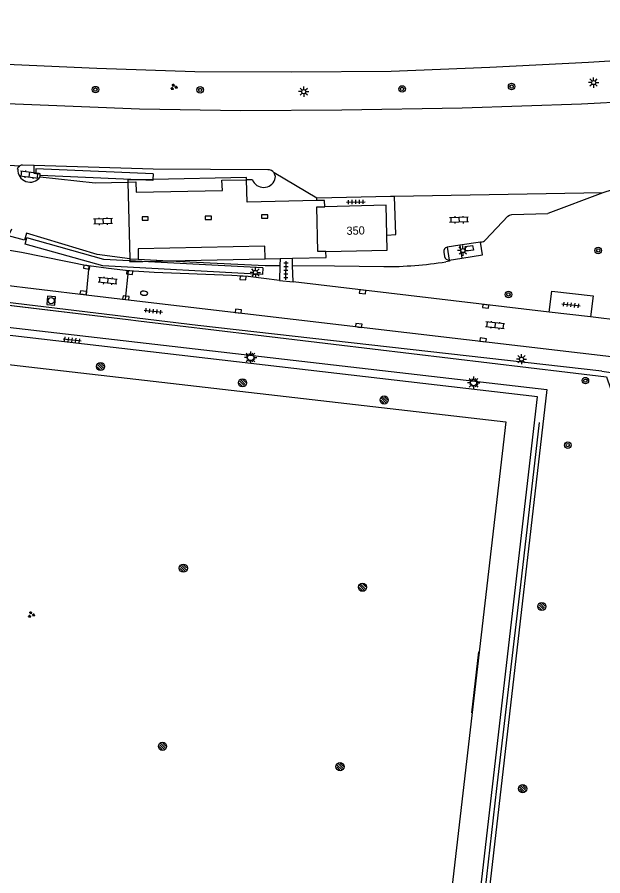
# Model space of a CAD drawing. Extents: x 132994 to 136000, y 393499 to 395512.
# Drawn here: x 134259.7 to 134331.3, y 394868.2 to 394973.2 of the extents above; entities that cross this region are included whole.
import ezdxf

# ---------------------------------------------------------------- set-up
doc = ezdxf.new("R2010")
doc.units = 0
for name, color, linetype in [('bs-afsc-ballenvanger', 7, 'Continuous'), ('bs-afsc-belijning', 7, 'Continuous'), ('bs-afsc-doel', 7, 'Continuous'), ('bs-afsc-hekwerk laag', 7, 'Continuous'), ('bs-afsc-poort', 7, 'Continuous'), ('bs-symb-sproeier', 7, 'Continuous'), ('bs-symb-veldverlichting', 7, 'Continuous'), ('gg-afsc-hekwerk', 7, 'Continuous'), ('gg-anno-huisnummerreeks BGT', 7, 'Continuous'), ('gg-bbg-hoofdgebouw', 7, 'Continuous'), ('gg-bbg-luifel en loopbrug', 7, 'Continuous'), ('gg-knt-verharding', 7, 'Continuous'), ('gg-knt-verharding nz', 7, 'Continuous'), ('gt-grn-groengrens', 7, 'Continuous'), ('gt-symb-boom', 7, 'Continuous'), ('gt-symb-brandkraan', 7, 'Continuous'), ('gt-symb-groenvak', 7, 'Continuous'), ('gt-symb-klinker verharding', 7, 'Continuous'), ('gt-symb-kolk', 7, 'Continuous'), ('gt-symb-lichtmast', 7, 'Continuous'), ('gt-symb-rioolschacht', 7, 'Continuous'), ('gt-symb-tegel verharding', 7, 'Continuous')]:
    doc.layers.add(name, color=color, linetype=linetype)

# ---------------------------------------------------------------- blocks, each defined once
blk = doc.blocks.new('gt0-LMAST')
at = {"layer": 'gt-symb-lichtmast'}
for p, q in [((-0.18, 0.17), (-0.45, 0.44)), ((0, 0.25), (0, 0.62)), ((0.17, 0.17), (0.44, 0.44)), ((-0.25, 0), (-0.63, 0)), ((-0.18, -0.18), (-0.45, -0.45)), ((0, -0.25), (0, -0.63)), ((0.44, -0.45), (0.17, -0.18)), ((0.25, 0), (0.62, 0))]:
    blk.add_line(p, q, dxfattribs=at)
blk.add_circle((0, 0), 0.25, dxfattribs=at)
blk = doc.blocks.new('gt0-BOOM')
at = {"layer": 'gt-symb-boom'}
for radius in [0.4, 0.2]:
    blk.add_circle((0, 0), radius, dxfattribs=at)
blk = doc.blocks.new('gt0-KOLK')
at = {"layer": 'gt-symb-kolk'}
blk.add_lwpolyline([(0, 0), (0.37, 0), (0.37, 0.4), (-0.38, 0.4), (-0.38, 0), (0, 0)], dxfattribs=at)
blk = doc.blocks.new('gt0-GRVAK')
at = {"layer": 'gt-symb-groenvak'}
for p, q in [((-0.11, 0.19), (-0.23, 0.24)), ((-0.18, 0.15), (0.09, 0.15)), ((-0.09, 0.21), (-0.16, 0.32)), ((-0.05, 0.21), (-0.05, 0.39)), ((0, 0.21), (0.06, 0.32)), ((0.01, 0.19), (0.13, 0.24)), ((0.26, -0.05), (0.2, 0.06)), ((0.3, -0.05), (0.3, 0.13)), ((0.35, -0.05), (0.41, 0.06)), ((-0.25, -0.23), (-0.36, -0.18)), ((-0.32, -0.26), (-0.05, -0.26)), ((-0.23, -0.21), (-0.29, -0.1)), ((-0.18, -0.2), (-0.18, -0.02)), ((-0.14, -0.21), (-0.07, -0.1)), ((-0.12, -0.23), (0, -0.18)), ((0.24, -0.07), (0.12, -0.02)), ((0.17, -0.11), (0.44, -0.11)), ((0.37, -0.07), (0.49, -0.02))]:
    blk.add_line(p, q, dxfattribs=at)
blk = doc.blocks.new('gt0-KL1')
at = {"layer": 'gt-symb-klinker verharding'}
for p, q in [((-1.15, 0.3), (1.15, 0.3)), ((-1, -0.3), (-1, 0.3)), ((-0.5, 0.3), (-0.5, 0.45)), ((0, -0.3), (0, 0.3)), ((0.5, 0.3), (0.5, 0.45)), ((1, -0.3), (1, 0.3)), ((-1.15, -0.3), (1.15, -0.3)), ((-0.5, -0.45), (-0.5, -0.3)), ((0.5, -0.45), (0.5, -0.3))]:
    blk.add_line(p, q, dxfattribs=at)
blk = doc.blocks.new('gt0-TEG1')
at = {"layer": 'gt-symb-tegel verharding'}
for p, q in [((-1.13, 0), (1.12, 0)), ((-0.9, -0.25), (-0.9, 0.25)), ((-0.45, -0.25), (-0.45, 0.25)), ((0, -0.25), (0, 0.25)), ((0.45, -0.25), (0.45, 0.25)), ((0.9, -0.25), (0.9, 0.25))]:
    blk.add_line(p, q, dxfattribs=at)
blk = doc.blocks.new('gt0-RS')
at = {"layer": 'gt-symb-rioolschacht'}
blk.add_lwpolyline([(-0.5, -0.5), (0.5, -0.5), (0.5, 0.5), (-0.5, 0.5)], close=True, dxfattribs=at)
blk.add_circle((0, 0), 0.375, dxfattribs=at)
blk = doc.blocks.new('gt0-BR')
at = {"layer": 'gt-symb-brandkraan'}
for centre, radius, start, end in [((-0.24, 0), 0.206, 107.5669, 252.4331), ((0.6, -2.66), 3, 106.892, 107.5669), ((0, -0.69), 0.938, 73.108, 106.892), ((-0.6, -2.66), 3, 72.4331, 73.108), ((0.24, 0), 0.206, 287.567, 72.4331), ((0.6, 2.66), 3, 252.4331, 253.108), ((0, 0.69), 0.938, 253.108, 286.8921), ((-0.6, 2.66), 3, 286.8921, 287.567)]:
    blk.add_arc(centre, radius, start, end, dxfattribs=at)
blk = doc.blocks.new('bs0-VELDV')
at = {"layer": 'bs-symb-veldverlichting'}
for p, q in [((-0.38, 0), (-0.75, 0)), ((-0.53, 0.53), (-0.27, 0.27)), ((-0.35, 0.14), (-0.52, 0.22)), ((-0.22, 0.52), (-0.14, 0.35)), ((0, 0.75), (0, 0.38)), ((0.22, 0.52), (0.14, 0.35)), ((0.27, 0.27), (0.53, 0.53)), ((0.35, 0.14), (0.52, 0.22)), ((0.38, 0), (0.75, 0)), ((-0.27, -0.27), (-0.53, -0.53)), ((-0.35, -0.14), (-0.52, -0.22)), ((-0.14, -0.35), (-0.22, -0.52)), ((0, -0.38), (0, -0.75)), ((0.14, -0.35), (0.22, -0.52)), ((0.27, -0.27), (0.53, -0.53)), ((0.35, -0.14), (0.52, -0.22))]:
    blk.add_line(p, q, dxfattribs=at)
blk.add_circle((0, 0), 0.375, dxfattribs=at)
blk = doc.blocks.new('bs0-SPROEIER')
at = {"layer": 'bs-symb-sproeier'}
for p, q in [((-0.34, 0.2), (0.2, -0.34)), ((-0.21, 0.35), (0.34, -0.2)), ((0.03, 0.4), (0.4, 0.03)), ((-0.4, -0.03), (-0.03, -0.4))]:
    blk.add_line(p, q, dxfattribs=at)
blk.add_circle((0, 0), 0.5, dxfattribs=at)

msp = doc.modelspace()

# ---------------------------------------------------------------- linework, layer by layer
at = {"layer": 'bs-afsc-ballenvanger'}
msp.add_line((134321.26, 394903.74), (134318.33, 394878.86), dxfattribs=at)
for points in [[(133949.63, 394931.39), (133946.56, 394904.6), (134208.79, 394873.56), (134216.54, 394939.62), (134216.95, 394942.96), (134273.31, 394936.2)], [(134274.57, 394936.06), (134331.79, 394929.2), (134357.47, 394854.37)]]:
    msp.add_lwpolyline(points, dxfattribs=at)
at = {"layer": 'bs-afsc-belijning'}
msp.add_lwpolyline([(134212.7, 394871.52), (134220.09, 394935.15), (134319.47, 394923.68), (134312.12, 394859.98), (134212.7, 394871.52)], dxfattribs=at)
at = {"layer": 'bs-afsc-doel'}
msp.add_line((134316.15, 394895.54), (134315.3, 394888.08), dxfattribs=at)
at = {"layer": 'bs-afsc-hekwerk laag'}
msp.add_line((134323.55, 394923.63), (134321.26, 394903.74), dxfattribs=at)
msp.add_lwpolyline([(134318.33, 394878.86), (134315.69, 394855.51), (134311.37, 394856)], dxfattribs=at)
at = {"layer": 'bs-afsc-poort'}
msp.add_line((134273.31, 394936.2), (134274.57, 394936.06), dxfattribs=at)
at = {"layer": 'gg-afsc-hekwerk'}
for p, q in [((134216.95, 394942.96), (134273.31, 394936.2)), ((134273.31, 394936.2), (134274.57, 394936.06))]:
    msp.add_line(p, q, dxfattribs=at)
for points in [[(134331.24, 394929.88), (134281.83, 394935.48), (134217.05, 394943.29)], [(134274.57, 394936.06), (134331.79, 394929.2), (134357.47, 394854.37)]]:
    msp.add_lwpolyline(points, dxfattribs=at)
at = {"layer": 'gg-bbg-hoofdgebouw'}
for points in [[(134297.49, 394944.54), (134296.5, 394944.52), (134296.38, 394949.98), (134297.34, 394950)], [(134304.94, 394946.53), (134304.85, 394950.18), (134297.34, 394950)], [(134297.49, 394944.54), (134304.99, 394944.68), (134304.94, 394946.53)]]:
    msp.add_lwpolyline(points, dxfattribs=at)
at = {"layer": 'gg-bbg-luifel en loopbrug'}
for p, q in [((134273.27, 394953.01), (134273.5, 394943.62)), ((134276.31, 394953.34), (134274.55, 394953.3)), ((134278.3, 394943.39), (134290.05, 394943.64)), ((134290.05, 394943.64), (134291.87, 394943.68)), ((134291.87, 394943.68), (134293.38, 394943.71))]:
    msp.add_line(p, q, dxfattribs=at)
for points in [[(134274.55, 394953.3), (134273.27, 394953.28), (134273.27, 394953.01)], [(134287.77, 394953.28), (134287.76, 394953.58), (134276.31, 394953.34)], [(134296.36, 394950.76), (134287.83, 394950.57), (134287.77, 394953.28)], [(134297.34, 394950), (134297.32, 394950.78), (134296.36, 394950.76)], [(134293.38, 394943.71), (134297.52, 394943.8), (134297.49, 394944.54)], [(134273.5, 394943.62), (134273.51, 394943.28), (134278.3, 394943.39)]]:
    msp.add_lwpolyline(points, dxfattribs=at)
at = {"layer": 'gg-knt-verharding'}
for p, q in [((134259.99, 394954.97), (134260.03, 394955)), ((134262.53, 394953.65), (134262.52, 394953.82)), ((134296.36, 394951.07), (134291.16, 394954.13)), ((134288.49, 394953.29), (134287.77, 394953.28)), ((134331.34, 394951.72), (134305.88, 394951.25)), ((134331.34, 394951.72), (134324.6, 394949.16)), ((134296.36, 394950.76), (134296.36, 394951.07)), ((134319.72, 394948.83), (134316.99, 394945.94)), ((134269.52, 394944.17), (134260.86, 394946.75)), ((134316.39, 394945.66), (134313.87, 394945.29)), ((134316.46, 394945.67), (134316.39, 394945.66)), ((134225.2, 394944.34), (134268.14, 394939.24)), ((134311.9, 394944.46), (134312, 394943.91)), ((134313.87, 394945.29), (134312.31, 394945.06)), ((134312.31, 394945.06), (134312.57, 394943.47)), ((134313.87, 394945.29), (134314.11, 394943.71)), ((134273.5, 394943.62), (134269.52, 394944.17)), ((134291.87, 394943.68), (134291.85, 394942.81)), ((134293.41, 394942.8), (134293.38, 394943.71)), ((134312.57, 394943.47), (134314.11, 394943.71)), ((134268.49, 394942.76), (134268.14, 394939.24)), ((134291.85, 394942.81), (134291.82, 394940.99)), ((134293.46, 394940.81), (134293.41, 394942.8)), ((134272.96, 394938.67), (134273.35, 394942.17)), ((134291.82, 394940.99), (134293.46, 394940.81)), ((134324.79, 394937.12), (134293.46, 394940.81)), ((134268.14, 394939.24), (134272.96, 394938.67)), ((134329.85, 394936.52), (134324.79, 394937.12)), ((134335.44, 394935.86), (134329.85, 394936.52)), ((134331.24, 394929.88), (134337.6, 394929))]:
    msp.add_line(p, q, dxfattribs=at)
for points in [[(134181.26, 394974.69), (134209.24, 394971.59), (134221.24, 394970.27), (134233.38, 394969.08), (134245.37, 394968.18), (134257.47, 394967.5), (134269.48, 394966.94), (134281.43, 394966.53), (134293.27, 394966.49), (134305.45, 394966.59), (134317.52, 394967.07), (134329.59, 394967.68), (134341.36, 394968.4), (134353.62, 394969.33), (134365.44, 394970.52), (134377.62, 394971.85), (134389.2, 394973.43), (134401.64, 394975.18), (134413, 394977.14), (134420.53, 394978.56)], [(134421.35, 394973.71), (134408.47, 394971.39), (134392.99, 394969.03), (134375.85, 394966.82), (134365.33, 394965.55), (134350.61, 394964.03), (134341.06, 394963.22), (134328.73, 394962.53), (134314.13, 394962.07), (134299.43, 394961.81), (134287.08, 394961.74), (134274.7, 394961.92), (134255.4, 394962.73), (134237.82, 394964), (134220.94, 394965.43), (134203.68, 394967.27), (134187.83, 394968.99), (134180.89, 394969.74)], [(134422.5, 394966.5), (134410.4, 394964.34), (134396.16, 394962.18), (134383.07, 394960.44), (134370.95, 394958.91), (134356.62, 394957.41), (134347.22, 394956.53), (134345.59, 394956.23), (134331.45, 394951.73), (134331.34, 394951.72)], [(134259.99, 394954.97), (134252.74, 394955.47), (134251.93, 394949.47)], [(134259.78, 394954.61), (134259.86, 394954.83), (134259.99, 394954.97)], [(134261.81, 394955.05), (134260.36, 394955.1), (134260.19, 394955.08), (134260.03, 394955)], [(134262, 394954.04), (134261.78, 394954.06), (134261.81, 394955.05)], [(134290.37, 394954.52), (134276.34, 394954.58), (134261.81, 394955.05)], [(134262.52, 394953.82), (134262.52, 394954.01), (134262, 394954.04)], [(134291.25, 394953.32), (134291.31, 394953.71), (134291.25, 394953.9), (134291.16, 394954.13)], [(134262.53, 394953.65), (134269.26, 394952.93), (134273.27, 394953.01)], [(134305.88, 394951.25), (134305.39, 394951.24), (134296.39, 394951.05), (134296.36, 394951.07)], [(134304.94, 394946.53), (134306.04, 394946.59), (134305.88, 394951.25)], [(134319.72, 394948.83), (134319.94, 394948.98), (134320.2, 394949.04), (134324.6, 394949.16)], [(134229.64, 394948.32), (134233.07, 394947.93), (134254.29, 394945.42), (134260.24, 394944.45), (134268.49, 394942.76)], [(134260.86, 394946.75), (134260.63, 394945.91), (134258.68, 394946.43), (134259.05, 394947.29)], [(134314.11, 394943.71), (134316.62, 394944.11), (134316.39, 394945.66)], [(134315.51, 394944.69), (134314.61, 394944.56), (134314.51, 394945.15), (134315.39, 394945.27), (134315.51, 394944.69)], [(134278.3, 394943.39), (134290.07, 394942.81), (134291.85, 394942.81)], [(134312.57, 394943.47), (134312.59, 394943.34), (134312.15, 394943.27)], [(134273.35, 394942.17), (134270.89, 394942.43), (134268.49, 394942.76)], [(134293.41, 394942.8), (134298.55, 394942.79), (134304.55, 394942.68)], [(134291.82, 394940.99), (134287.98, 394941.45), (134285.99, 394941.61), (134276.49, 394941.96), (134273.35, 394942.17)], [(134216.6, 394940.11), (134324.49, 394927.65), (134316.01, 394853.99), (134311.44, 394854.49), (134310.65, 394849.9)], [(134324.79, 394937.12), (134325.09, 394939.69), (134330.15, 394939.1), (134329.85, 394936.52)], [(134272.52, 394861.01), (134315.22, 394856.08), (134323.34, 394926.76), (134220.57, 394938.68), (134216.93, 394939.07), (134216.71, 394936.96)], [(134272.96, 394938.67), (134335.18, 394931.35), (134335.8, 394931.24)]]:
    msp.add_lwpolyline(points, dxfattribs=at)
for centre, radius, start, end in [((134261.3, 394954.53), 1.52, 176.9791, 324.2477), ((134290.43, 394953.64), 0.882, 34.3806, 93.8939), ((134289.86, 394953.85), 1.48, 201.8363, 339.4074), ((134316.22, 394946.77), 1.13, 281.8893, 312.8571), ((134312.41, 394944.55), 0.52, 101.2751, 190.2987), ((134312.54, 394944.02), 0.552, 191.861, 273.2539), ((134304.69, 394990.42), 47.74, 269.8273, 278.9886)]:
    msp.add_arc(centre, radius, start, end, dxfattribs=at)
at = {"layer": 'gg-knt-verharding nz'}
for p, q in [((134273.5, 394943.62), (134274.52, 394943.57)), ((134274.52, 394943.57), (134278.3, 394943.39))]:
    msp.add_line(p, q, dxfattribs=at)
for points in [[(134273.27, 394953.01), (134274.24, 394953.05), (134274.28, 394951.78), (134284.82, 394952), (134284.75, 394953.25), (134287.77, 394953.28)], [(134290.05, 394943.64), (134289.99, 394945.16), (134274.52, 394944.85), (134274.52, 394943.57)]]:
    msp.add_lwpolyline(points, dxfattribs=at)
at = {"layer": 'gt-grn-groengrens'}
for p, q in [((134274.55, 394953.3), (134262.52, 394953.82)), ((134276.34, 394954.03), (134276.31, 394953.34))]:
    msp.add_line(p, q, dxfattribs=at)
for points in [[(134276.34, 394954.03), (134262.02, 394954.64), (134262, 394954.04)], [(134276.31, 394953.34), (134276.31, 394953.23), (134274.55, 394953.3)], [(134289.76, 394942.52), (134289.72, 394941.73), (134270.18, 394942.76), (134260.7, 394945.41), (134260.92, 394946.18)], [(134289.76, 394942.52), (134270.31, 394943.55), (134260.92, 394946.18)]]:
    msp.add_lwpolyline(points, dxfattribs=at)

# ---------------------------------------------------------------- block references
at = {"layer": 'bs-symb-sproeier'}
for p in [(134269.92, 394930.46), (134287.28, 394928.46), (134304.61, 394926.37), (134280.04, 394905.8), (134301.96, 394903.46), (134323.89, 394901.11), (134277.5, 394884), (134299.21, 394881.51), (134321.54, 394878.82)]:
    msp.add_blockref('bs0-SPROEIER', p, dxfattribs=at)
at = {"layer": 'bs-symb-veldverlichting'}
for p in [(134288.27, 394931.56), (134315.54, 394928.48)]:
    msp.add_blockref('bs0-VELDV', p, dxfattribs=at)
at = {"layer": 'gt-symb-boom'}
for p in [(134269.29, 394964.33), (134282.1, 394964.29), (134306.8, 394964.41), (134320.19, 394964.7), (134330.78, 394944.66), (134319.8, 394939.28), (134329.21, 394928.73), (134327.06, 394920.85)]:
    msp.add_blockref('gt0-BOOM', p, dxfattribs=at)
at = {"layer": 'gt-symb-brandkraan', "rotation": -5.220361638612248}
msp.add_blockref('gt0-BR', (134275.24, 394939.43), dxfattribs=at)
at = {"layer": 'gt-symb-groenvak'}
for p in [(134278.87, 394964.66), (134261.44, 394900.12)]:
    msp.add_blockref('gt0-GRVAK', p, dxfattribs=at)
at = {"layer": 'gt-symb-klinker verharding'}
for p, rotation in [((134261.24, 394953.94), -6.833672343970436), ((134270.22, 394948.22), -178.16532707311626), ((134313.75, 394948.4), -178.10803458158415), ((134270.79, 394940.94), 174.2038993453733), ((134318.16, 394935.49), 174.20389934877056)]:
    msp.add_blockref('gt0-KL1', p, dxfattribs=dict(at, rotation=rotation))
at = {"layer": 'gt-symb-kolk'}
for p in [(134275.37, 394948.36), (134283.1, 394948.46), (134289.99, 394948.62)]:
    msp.add_blockref('gt0-KOLK', p, dxfattribs=at)
for p, rotation in [((134268.25, 394942.81), 170.13834119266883), ((134273.49, 394942.15), 174.83669318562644), ((134287.35, 394941.49), 175.92663550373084), ((134267.78, 394939.29), -6.776782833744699), ((134273, 394938.66), -6.8336723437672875), ((134301.98, 394939.8), 173.28012011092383), ((134317.04, 394938.02), 173.33703636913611), ((134286.75, 394937.04), -6.719879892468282), ((134301.48, 394935.29), -6.7767828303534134), ((134316.69, 394933.51), -6.6629636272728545)]:
    msp.add_blockref('gt0-KOLK', p, dxfattribs=dict(at, rotation=rotation))
at = {"layer": 'gt-symb-lichtmast'}
for p in [(134330.22, 394965.19), (134294.77, 394964.08), (134314.22, 394944.64), (134288.86, 394941.96), (134321.4, 394931.36)]:
    msp.add_blockref('gt0-LMAST', p, dxfattribs=at)
at = {"layer": 'gt-symb-rioolschacht', "rotation": -4.820766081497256}
msp.add_blockref('gt0-RS', (134263.88, 394938.51), dxfattribs=at)
at = {"layer": 'gt-symb-tegel verharding'}
for p, rotation in [((134301.14, 394950.59), 1.2603038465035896), ((134292.59, 394942.21), 89.14062775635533), ((134327.47, 394937.99), -6.087008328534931), ((134276.38, 394937.23), -6.890548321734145), ((134266.45, 394933.72), -6.662963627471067)]:
    msp.add_blockref('gt0-TEG1', p, dxfattribs=dict(at, rotation=rotation))

# ---------------------------------------------------------------- texts
at = {"layer": 'gg-anno-huisnummerreeks BGT'}
msp.add_text('350', height=1, rotation=1.4, dxfattribs=at).set_placement((134300.01, 394946.56))

doc.saveas('drawing.dxf')
